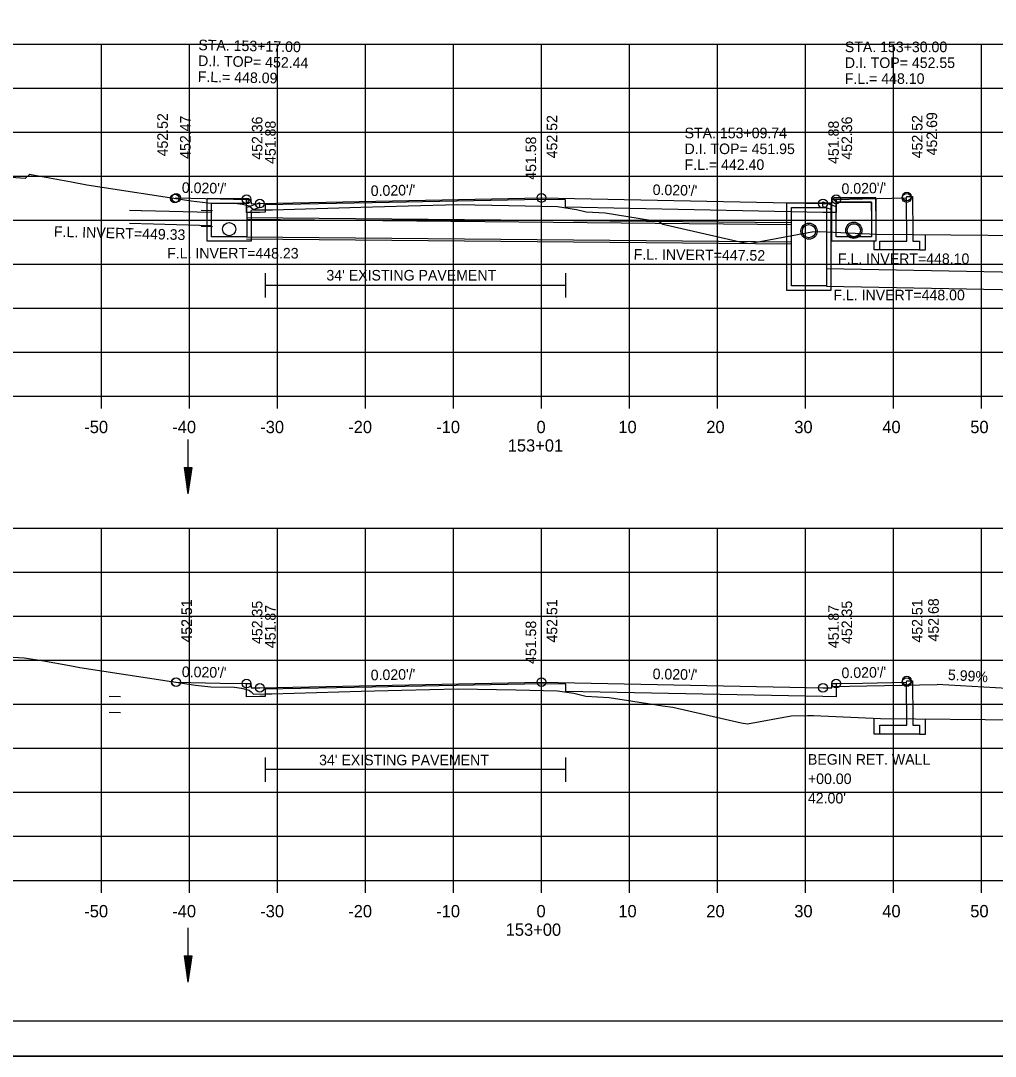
# Model space of a CAD drawing. Extents: x 1538688 to 1540766, y 656250 to 671912.
# Drawn here: x 1538799 to 1538909.8, y 665298.1 to 665415.7 of the extents above; entities that cross this region are included whole.
import ezdxf

# ---------------------------------------------------------------- set-up
doc = ezdxf.new("R2010")
doc.units = 0
for name, color, linetype in [('15', 7, 'Continuous'), ('16', 7, 'Continuous'), ('18', 7, 'Continuous'), ('20', 7, 'Continuous'), ('22', 7, 'Continuous'), ('26', 7, 'Continuous'), ('39', 7, 'Continuous'), ('40', 7, 'Continuous'), ('41', 7, 'Continuous'), ('42', 7, 'Continuous'), ('7', 7, 'Continuous'), ('Borings', 7, 'Continuous'), ('Horizontal Alignment', 7, 'Continuous'), ('RipRap', 7, 'Continuous'), ('Wall Heights', 7, 'Continuous')]:
    doc.layers.add(name, color=color, linetype=linetype)

msp = doc.modelspace()

# ---------------------------------------------------------------- linework, layer by layer
at = {"layer": '15'}
for p, q in [((1538817.56, 665364.98), (1538818.01, 665361.98)), ((1538817.56, 665364.98), (1538818.46, 665364.98)), ((1538817.64, 665364.98), (1538818.01, 665362.48)), ((1538817.71, 665364.98), (1538818.01, 665362.99)), ((1538817.79, 665364.98), (1538818.01, 665363.49)), ((1538817.87, 665364.98), (1538818.01, 665364)), ((1538817.94, 665364.98), (1538818.01, 665364.5)), ((1538818.46, 665364.98), (1538818.01, 665361.98)), ((1538818.16, 665364.98), (1538818.01, 665364)), ((1538818.31, 665364.98), (1538818.01, 665362.99)), ((1538818.39, 665364.98), (1538818.01, 665362.48)), ((1538818.23, 665364.98), (1538818.01, 665363.49)), ((1538818.08, 665364.98), (1538818.01, 665364.5)), ((1538817.56, 665309.5), (1538818.01, 665306.5)), ((1538817.56, 665309.5), (1538818.46, 665309.5)), ((1538817.64, 665309.5), (1538818.01, 665307)), ((1538817.71, 665309.5), (1538818.01, 665307.51)), ((1538817.79, 665309.5), (1538818.01, 665308.01)), ((1538817.87, 665309.5), (1538818.01, 665308.52)), ((1538817.94, 665309.5), (1538818.01, 665309.02)), ((1538818.46, 665309.5), (1538818.01, 665306.5)), ((1538818.16, 665309.5), (1538818.01, 665308.52)), ((1538818.31, 665309.5), (1538818.01, 665307.51)), ((1538818.39, 665309.5), (1538818.01, 665307)), ((1538818.23, 665309.5), (1538818.01, 665308.01)), ((1538818.08, 665309.5), (1538818.01, 665309.02))]:
    msp.add_line(p, q, dxfattribs=at)
at = {"layer": '16'}
for p in [(1538891.18, 665340.1), (1538913.16, 665339.74)]:
    msp.add_line(p, (1538903.17, 665340.34), dxfattribs=at)
at = {"layer": '18'}
for points in [[(1538793.03, 665398.29), (1538799.5, 665397.84), (1538799.53, 665397.84), (1538799.53, 665397.84), (1538800.02, 665398.29), (1538800.19, 665398.26), (1538804.76, 665397.43), (1538806.5, 665397.08), (1538818.37, 665395.26), (1538820.29, 665395.06), (1538823.31, 665395), (1538824.19, 665394.89), (1538824.97, 665394.7), (1538825.18, 665394.51), (1538825.49, 665394.23), (1538826.79, 665394.24), (1538826.86, 665394.24), (1538826.93, 665394.24), (1538827.61, 665394.26), (1538837.67, 665394.55), (1538843.04, 665394.71), (1538848.69, 665394.84), (1538854.49, 665394.73), (1538860, 665394.62), (1538862.16, 665394.3), (1538863.26, 665394.01), (1538865.41, 665393.9), (1538870.58, 665393.09), (1538871.45, 665392.98), (1538871.97, 665392.63), (1538880.77, 665390.62), (1538881.79, 665390.44), (1538888.92, 665391.74), (1538888.94, 665391.75), (1538888.95, 665391.75), (1538889.77, 665391.77), (1538896.27, 665391.47), (1538913.15, 665391.32)], [(1538796.22, 665343.54), (1538799.4, 665343.36), (1538801.41, 665343.06), (1538804.76, 665342.45), (1538805.71, 665342.26), (1538818.87, 665340.25), (1538820.6, 665340.07), (1538823.31, 665340.01), (1538824.1, 665339.91), (1538824.95, 665339.7), (1538825.19, 665339.5), (1538825.47, 665339.23), (1538826.81, 665339.25), (1538826.85, 665339.25), (1538827.52, 665339.27), (1538837.68, 665339.56), (1538842.28, 665339.7), (1538848.71, 665339.84), (1538855.28, 665339.71), (1538860.01, 665339.62), (1538861.87, 665339.35), (1538863.23, 665338.99), (1538865.88, 665338.86), (1538871.25, 665338.01), (1538871.95, 665337.92), (1538873.1, 665337.77), (1538880.89, 665335.99), (1538881.6, 665335.86), (1538886.57, 665336.77), (1538888.47, 665336.8), (1538889.11, 665336.81), (1538896.7, 665336.47), (1538912.58, 665336.33)]]:
    msp.add_lwpolyline(points, dxfattribs=at)
at = {"layer": '20'}
for points in [[(1538816.51, 665395.54), (1538816.67, 665395.6), (1538821.67, 665395.5), (1538824.67, 665395.44), (1538825.17, 665395.44), (1538825.18, 665394.94), (1538826.18, 665394.96), (1538858.18, 665395.6), (1538890.18, 665394.96), (1538891.18, 665394.94), (1538891.19, 665395.44), (1538891.69, 665395.44), (1538894.69, 665395.5), (1538899.69, 665395.6), (1538899.7, 665395.76), (1538900.36, 665395.76), (1538900.39, 665391.44), (1538900.4, 665390.69), (1538901.15, 665390.69), (1538901.15, 665389.69), (1538896.65, 665389.69), (1538896.65, 665390.69), (1538899.7, 665390.69), (1538899.69, 665395.6)], [(1538816.65, 665340.59), (1538816.67, 665340.59), (1538821.67, 665340.49), (1538824.67, 665340.43), (1538825.17, 665340.43), (1538825.18, 665339.93), (1538826.18, 665339.95), (1538858.18, 665340.59), (1538890.18, 665339.95), (1538891.18, 665339.93), (1538891.19, 665340.43), (1538891.69, 665340.43), (1538894.69, 665340.49), (1538899.69, 665340.59), (1538899.7, 665340.76), (1538900.36, 665340.76), (1538900.39, 665336.44), (1538900.4, 665335.69), (1538901.15, 665335.69), (1538901.15, 665334.69), (1538896.65, 665334.69), (1538896.65, 665335.69), (1538899.7, 665335.69), (1538899.69, 665340.59)]]:
    msp.add_lwpolyline(points, dxfattribs=at)
at = {"layer": '22'}
for p, q in [((1538718.18, 665413.08), (1538998.18, 665413.08)), ((1538808.18, 665373.08), (1538808.18, 665413.08)), ((1538818.18, 665373.08), (1538818.18, 665413.08)), ((1538828.18, 665373.08), (1538828.18, 665413.08)), ((1538838.18, 665373.08), (1538838.18, 665413.08)), ((1538848.18, 665373.08), (1538848.18, 665413.08)), ((1538858.18, 665373.08), (1538858.18, 665413.08)), ((1538868.18, 665373.08), (1538868.18, 665413.08)), ((1538878.18, 665373.08), (1538878.18, 665413.08)), ((1538888.18, 665373.08), (1538888.18, 665413.08)), ((1538898.18, 665373.08), (1538898.18, 665413.08)), ((1538908.18, 665373.08), (1538908.18, 665413.08)), ((1538718.18, 665408.08), (1538998.18, 665408.08)), ((1538718.18, 665403.08), (1538998.18, 665403.08)), ((1538718.18, 665398.08), (1538998.18, 665398.08)), ((1538718.18, 665393.08), (1538998.18, 665393.08)), ((1538718.18, 665388.08), (1538998.18, 665388.08)), ((1538718.18, 665383.08), (1538998.18, 665383.08)), ((1538718.18, 665378.08), (1538998.18, 665378.08)), ((1538718.18, 665373.08), (1538998.18, 665373.08)), ((1538718.18, 665358.08), (1538998.18, 665358.08)), ((1538808.18, 665318.08), (1538808.18, 665358.08)), ((1538818.18, 665318.08), (1538818.18, 665358.08)), ((1538828.18, 665318.08), (1538828.18, 665358.08)), ((1538838.18, 665318.08), (1538838.18, 665358.08)), ((1538848.18, 665318.08), (1538848.18, 665358.08)), ((1538858.18, 665318.08), (1538858.18, 665358.08)), ((1538868.18, 665318.08), (1538868.18, 665358.08)), ((1538878.18, 665318.08), (1538878.18, 665358.08)), ((1538888.18, 665318.08), (1538888.18, 665358.08)), ((1538898.18, 665318.08), (1538898.18, 665358.08)), ((1538908.18, 665318.08), (1538908.18, 665358.08)), ((1538718.18, 665353.08), (1538998.18, 665353.08)), ((1538718.18, 665348.08), (1538998.18, 665348.08)), ((1538718.18, 665343.08), (1538998.18, 665343.08)), ((1538718.18, 665338.08), (1538998.18, 665338.08)), ((1538718.18, 665333.08), (1538998.18, 665333.08)), ((1538718.18, 665328.08), (1538998.18, 665328.08)), ((1538718.18, 665323.08), (1538998.18, 665323.08)), ((1538718.18, 665318.08), (1538998.18, 665318.08))]:
    msp.add_line(p, q, dxfattribs=at)
at = {"layer": '26'}
for p, q in [((1538819.52, 665394.22), (1538820.8, 665394.18)), ((1538824.67, 665393.37), (1538886.59, 665392.8)), ((1538819.52, 665392.38), (1538820.8, 665392.35)), ((1538824.67, 665390.96), (1538886.59, 665390.39)), ((1538809.04, 665339.02), (1538810.32, 665338.98)), ((1538809.04, 665337.18), (1538810.32, 665337.15)), ((1538687.78, 665298.1), (1539021.11, 665298.1))]:
    msp.add_line(p, q, dxfattribs=at)
msp.add_lwpolyline([(1538687.77, 665511.43), (1539021.11, 665511.43), (1539021.11, 665298.09), (1538687.77, 665298.09)], close=True, dxfattribs=at)
for points in [[(1538901.15, 665389.69), (1538901.82, 665389.69), (1538901.82, 665391.42)], [(1538896.65, 665389.69), (1538895.98, 665389.69), (1538895.98, 665390.67)], [(1538896.65, 665334.69), (1538895.98, 665334.69), (1538895.98, 665336.5)], [(1538901.15, 665334.69), (1538901.82, 665334.69), (1538901.82, 665336.43)]]:
    msp.add_lwpolyline(points, dxfattribs=at)
for centre, radius in [((1538816.51, 665395.54), 0.5), ((1538816.67, 665395.6), 0.5), ((1538858.18, 665395.6), 0.5), ((1538899.69, 665395.6), 0.5), ((1538899.7, 665395.76), 0.5), ((1538824.67, 665395.44), 0.5), ((1538826.18, 665394.96), 0.5), ((1538890.18, 665394.96), 0.5), ((1538891.69, 665395.44), 0.5), ((1538888.59, 665391.82), 0.917), ((1538893.68, 665391.92), 0.917), ((1538893.68, 665391.93), 0.917), ((1538816.65, 665340.59), 0.5), ((1538816.65, 665340.59), 0.5), ((1538816.67, 665340.59), 0.5), ((1538824.67, 665340.43), 0.5), ((1538858.18, 665340.59), 0.5), ((1538891.69, 665340.43), 0.5), ((1538899.69, 665340.59), 0.5), ((1538899.7, 665340.76), 0.5), ((1538826.18, 665339.95), 0.5), ((1538890.18, 665339.95), 0.5)]:
    msp.add_circle(centre, radius, dxfattribs=at)
at = {"layer": '39'}
for p, q in [((1538820.18, 665395.52), (1538824.93, 665395.52)), ((1538820.18, 665394.02), (1538820.18, 665395.52)), ((1538820.68, 665394.02), (1538820.68, 665395.02)), ((1538820.68, 665395.02), (1538824.68, 665395.02)), ((1538825.01, 665395.35), (1538824.68, 665395.02)), ((1538826.18, 665395.04), (1538824.68, 665394.52)), ((1538825.01, 665395.35), (1538824.93, 665395.52)), ((1538890.18, 665395.15), (1538891.68, 665394.63)), ((1538891.34, 665395.46), (1538891.43, 665395.63)), ((1538891.34, 665395.46), (1538891.68, 665395.13)), ((1538896.18, 665395.63), (1538891.43, 665395.63)), ((1538895.68, 665395.13), (1538891.68, 665395.13)), ((1538895.68, 665394.13), (1538895.68, 665395.13)), ((1538896.18, 665394.13), (1538896.18, 665395.63)), ((1538811.35, 665394.22), (1538812.68, 665394.19)), ((1538812.73, 665394.18), (1538820.63, 665393.98)), ((1538824.68, 665394.02), (1538824.68, 665394.52)), ((1538826.18, 665394.51), (1538825.18, 665394.16)), ((1538825.18, 665394.02), (1538825.18, 665394.16)), ((1538890.18, 665394.62), (1538891.18, 665394.27)), ((1538891.18, 665394.13), (1538891.18, 665394.27)), ((1538891.68, 665394.13), (1538891.68, 665394.63)), ((1538811.35, 665392.72), (1538812.68, 665392.69)), ((1538812.75, 665392.68), (1538820.64, 665392.48)), ((1538824.67, 665393.17), (1538886.59, 665392.6)), ((1538824.67, 665391.17), (1538886.59, 665390.6)), ((1538890.59, 665387.57), (1538930.54, 665386.83)), ((1538890.58, 665385.57), (1538930.54, 665384.83)), ((1538818.01, 665368.16), (1538818.01, 665361.98)), ((1538818.01, 665312.68), (1538818.01, 665306.5))]:
    msp.add_line(p, q, dxfattribs=at)
for points in [[(1538826.18, 665394.51), (1538826.18, 665395.04)], [(1538890.18, 665394.62), (1538890.18, 665395.15)], [(1538825.18, 665394.02), (1538825.18, 665390.67), (1538822.68, 665390.67), (1538820.18, 665390.67), (1538820.18, 665394.02)], [(1538824.68, 665394.02), (1538824.68, 665391.17), (1538822.68, 665391.17), (1538820.68, 665391.17), (1538820.68, 665394.02)]]:
    msp.add_lwpolyline(points, dxfattribs=at)
for points in [[(1538888.59, 665395.03), (1538891.09, 665395.03), (1538891.09, 665385.1), (1538888.59, 665385.1), (1538886.09, 665385.1), (1538886.09, 665395.03)], [(1538893.68, 665395.63), (1538896.18, 665395.63), (1538896.18, 665390.67), (1538893.68, 665390.67), (1538891.18, 665390.67), (1538891.18, 665395.63)], [(1538893.68, 665395.13), (1538895.68, 665395.13), (1538895.68, 665391.17), (1538893.68, 665391.17), (1538891.68, 665391.17), (1538891.68, 665395.13)], [(1538888.59, 665394.53), (1538890.59, 665394.53), (1538890.59, 665385.6), (1538888.59, 665385.6), (1538886.59, 665385.6), (1538886.59, 665394.53)]]:
    msp.add_lwpolyline(points, close=True, dxfattribs=at)
for centre in [(1538822.68, 665392.06), (1538888.59, 665391.82), (1538893.68, 665391.93), (1538893.68, 665391.92)]:
    msp.add_circle(centre, 0.75, dxfattribs=at)
at = {"layer": '7'}
for p, q in [((1538826.78, 665387.04), (1538826.78, 665384.29)), ((1538860.92, 665387.04), (1538860.92, 665384.29)), ((1538860.92, 665385.66), (1538826.78, 665385.66)), ((1538826.78, 665332.03), (1538826.78, 665329.28)), ((1538860.93, 665332.03), (1538860.93, 665329.28)), ((1538860.93, 665330.66), (1538826.78, 665330.66))]:
    msp.add_line(p, q, dxfattribs=at)
at = {"layer": 'Borings'}
for p, q in [((1538718.18, 665373.08), (1538998.18, 665373.08)), ((1538808.18, 665371.68), (1538808.18, 665373.08)), ((1538818.18, 665371.68), (1538818.18, 665373.08)), ((1538828.18, 665371.68), (1538828.18, 665373.08)), ((1538838.18, 665371.68), (1538838.18, 665373.08)), ((1538848.18, 665371.68), (1538848.18, 665373.08)), ((1538858.18, 665371.68), (1538858.18, 665373.08)), ((1538868.18, 665371.68), (1538868.18, 665373.08)), ((1538878.18, 665371.68), (1538878.18, 665373.08)), ((1538888.18, 665371.68), (1538888.18, 665373.08)), ((1538898.18, 665371.68), (1538898.18, 665373.08)), ((1538908.18, 665371.68), (1538908.18, 665373.08)), ((1538718.18, 665318.08), (1538998.18, 665318.08)), ((1538808.18, 665316.68), (1538808.18, 665318.08)), ((1538818.18, 665316.68), (1538818.18, 665318.08)), ((1538828.18, 665316.68), (1538828.18, 665318.08)), ((1538838.18, 665316.68), (1538838.18, 665318.08)), ((1538848.18, 665316.68), (1538848.18, 665318.08)), ((1538858.18, 665316.68), (1538858.18, 665318.08)), ((1538868.18, 665316.68), (1538868.18, 665318.08)), ((1538878.18, 665316.68), (1538878.18, 665318.08)), ((1538888.18, 665316.68), (1538888.18, 665318.08)), ((1538898.18, 665316.68), (1538898.18, 665318.08)), ((1538908.18, 665316.68), (1538908.18, 665318.08))]:
    msp.add_line(p, q, dxfattribs=at)
at = {"layer": 'RipRap'}
msp.add_line((1539016.36, 665302.08), (1538700.18, 665302.08), dxfattribs=at)
at = {"layer": 'Wall Heights'}
for points in [[(1538891.69, 665395.44), (1538891.69, 665393.94), (1538890.18, 665393.96), (1538860.93, 665394.54), (1538860.93, 665395.37), (1538858.18, 665395.43), (1538838.93, 665395.04), (1538826.78, 665394.8), (1538826.78, 665393.97), (1538826.18, 665393.96), (1538824.67, 665393.94), (1538824.67, 665395.44)], [(1538840.76, 665340.08), (1538838.94, 665340.04), (1538826.78, 665339.8), (1538826.78, 665338.96), (1538826.18, 665338.95), (1538824.67, 665338.93), (1538824.67, 665340.43)], [(1538891.69, 665340.43), (1538891.69, 665338.93), (1538890.18, 665338.95), (1538860.94, 665339.54), (1538860.94, 665340.37), (1538858.18, 665340.42), (1538840.76, 665340.08)]]:
    msp.add_lwpolyline(points, dxfattribs=at)

# ---------------------------------------------------------------- texts
at = {"layer": '26'}
msp.add_text('5.99% ', height=1.2, rotation=356.5719, dxfattribs=at).set_placement((1538904.35, 665340.85))
at = {"layer": '40'}
for s, rotation, p in [('STA. 153+17.00', 358.8321, (1538819.18, 665412.39)), ('D.I. TOP= 452.44', 358.8321, (1538819.15, 665410.59)), ('F.L.= 448.09', 358.8321, (1538819.11, 665408.79)), ('F.L. INVERT=449.33', 358.5477, (1538802.76, 665391.19)), ('F.L. INVERT=447.52', 359.4716, (1538868.66, 665388.6)), ('F.L. INVERT=448.00', 360, (1538891.36, 665383.97))]:
    msp.add_text(s, height=1.2, rotation=rotation, dxfattribs=at).set_placement(p)
for s, p in [('STA. 153+30.00', (1538892.66, 665412.16)), ('D.I. TOP= 452.55', (1538892.66, 665410.36)), ('F.L.= 448.10', (1538892.66, 665408.56)), ('STA. 153+09.74', (1538874.45, 665402.38)), ('D.I. TOP= 451.95', (1538874.45, 665400.58)), ('F.L.= 442.40', (1538874.45, 665398.78)), ('F.L. INVERT=448.23', (1538815.64, 665388.72)), ('F.L. INVERT=448.10', (1538891.88, 665388.09))]:
    msp.add_text(s, height=1.2, dxfattribs=at).set_placement(p)
at = {"layer": '41'}
for s, p in [('452.52', (1538815.72, 665400.32)), ('452.47', (1538818.31, 665400.04)), ('452.36', (1538826.47, 665399.94)), ('451.88', (1538827.98, 665399.46)), ('452.52', (1538859.98, 665400.1)), ('451.88', (1538891.98, 665399.46)), ('452.36', (1538893.49, 665399.94)), ('452.52', (1538901.49, 665400.1)), ('452.69', (1538903.15, 665400.43)), ('451.58', (1538857.58, 665397.66)), ('452.51', (1538818.45, 665345.09)), ('452.51', (1538818.47, 665345.09)), ('452.35', (1538826.47, 665344.93)), ('451.87', (1538827.98, 665344.45)), ('452.51', (1538859.98, 665345.09)), ('451.87', (1538891.98, 665344.45)), ('452.35', (1538893.49, 665344.93)), ('452.51', (1538901.49, 665345.09)), ('452.68', (1538903.34, 665345.21)), ('451.58', (1538857.58, 665342.66))]:
    msp.add_text(s, height=1.2, rotation=90, dxfattribs=at).set_placement(p)
at = {"layer": '42'}
for rotation, p in [(358.8542, (1538817.3, 665396.18)), (1.1458, (1538838.79, 665395.81)), (358.8542, (1538870.81, 665395.94)), (1.1458, (1538892.3, 665396.05)), (358.8542, (1538817.3, 665341.18)), (1.1458, (1538838.79, 665340.8)), (358.8542, (1538870.81, 665340.94)), (1.1458, (1538892.3, 665341.04))]:
    msp.add_text("0.020'/'", height=1.2, rotation=rotation, dxfattribs=at).set_placement(p)
at = {"layer": '7'}
for s, p in [("34' EXISTING PAVEMENT", (1538833.74, 665386.22)), ('BEGIN RET. WALL ', (1538888.47, 665331.22)), ("34' EXISTING PAVEMENT", (1538832.91, 665331.15)), ('+00.00', (1538888.47, 665329.02)), ("42.00'", (1538888.47, 665326.82))]:
    msp.add_text(s, height=1.2, dxfattribs=at).set_placement(p)
at = {"layer": 'Horizontal Alignment'}
for s, p in [('-50', (1538806.22, 665368.88)), ('-40', (1538816.22, 665368.88)), ('-30', (1538826.22, 665368.88)), ('-20', (1538836.22, 665368.88)), ('-10', (1538846.22, 665368.88)), ('0', (1538857.62, 665368.88)), ('10', (1538866.92, 665368.88)), ('20', (1538876.92, 665368.88)), ('30', (1538886.92, 665368.88)), ('40', (1538896.92, 665368.88)), ('50', (1538906.92, 665368.88)), ('153+01', (1538854.35, 665366.78)), ('-50', (1538806.22, 665313.88)), ('-40', (1538816.22, 665313.88)), ('-30', (1538826.22, 665313.88)), ('-20', (1538836.22, 665313.88)), ('-10', (1538846.22, 665313.88)), ('0', (1538857.62, 665313.88)), ('10', (1538866.92, 665313.88)), ('20', (1538876.92, 665313.88)), ('30', (1538886.92, 665313.88)), ('40', (1538896.92, 665313.88)), ('50', (1538906.92, 665313.88)), ('153+00', (1538854.12, 665311.78))]:
    msp.add_text(s, height=1.4, dxfattribs=at).set_placement(p)

doc.saveas('drawing.dxf')
